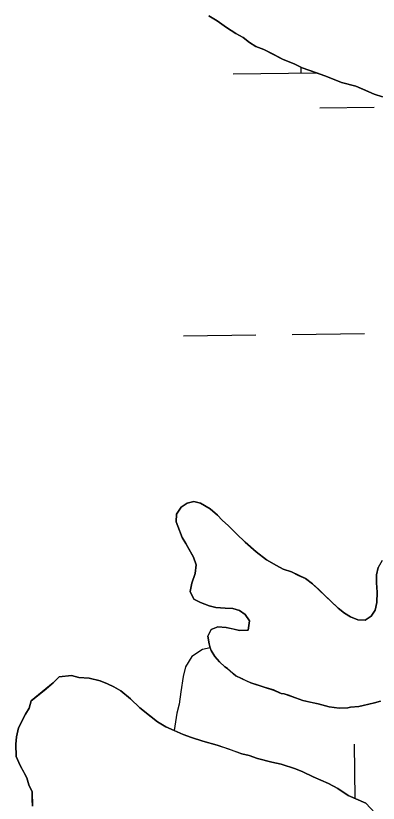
# Model space of a CAD drawing. Extents: x 3694830 to 3732949, y 415201 to 440970.
# Drawn here: x 3729552.4 to 3729712.5, y 423758.4 to 424106.2 of the extents above; entities that cross this region are included whole.
import ezdxf

# ---------------------------------------------------------------- set-up
doc = ezdxf.new("R2010")
doc.units = 0
doc.layers.add('V-TOPO-SHOR', color=7, linetype='Continuous')
doc.layers.add('V-WETL-SWMP', color=7, linetype='Continuous')

msp = doc.modelspace()

# ---------------------------------------------------------------- linework, layer by layer
at = {"layer": 'V-TOPO-SHOR'}
for points in [[(3729714.44, 424070.31), (3729710.79, 424071.59), (3729706.69, 424073.31), (3729702.59, 424075.03), (3729696.23, 424076.7), (3729693.04, 424077.99), (3729688.93, 424079.71), (3729685.29, 424080.99), (3729678.92, 424083.11), (3729675.72, 424084.85), (3729670.26, 424086.99), (3729666.14, 424089.17), (3729662.03, 424091.34), (3729658.39, 424092.62), (3729655.64, 424094.36), (3729652.89, 424096.56), (3729649.69, 424098.3), (3729645.56, 424100.93), (3729641.43, 424104), (3729637.77, 424106.19)], [(3729713.56, 423803.54), (3729710.86, 423802.81), (3729707.72, 423802.06), (3729703.9, 423801.08), (3729700.29, 423800.78), (3729699.16, 423800.53), (3729695.33, 423800.45), (3729690.79, 423801.03), (3729686.02, 423802.28), (3729683.08, 423802.9), (3729679.22, 423803.72), (3729676.03, 423805.01), (3729672.84, 423806.07), (3729671.02, 423806.71), (3729669.66, 423806.9), (3729666.24, 423808.42), (3729662.6, 423809.47), (3729659.42, 423810.53), (3729656.23, 423811.59), (3729652.81, 423813.1), (3729652.36, 423813.32), (3729649.62, 423814.61), (3729647.32, 423816.6), (3729645.93, 423817.92), (3729644.79, 423818.58), (3729642.48, 423820.79), (3729640.4, 423823.23), (3729638.76, 423825.91), (3729638.29, 423827.03), (3729637.79, 423828.82), (3729637.27, 423832.2), (3729638.79, 423835.17), (3729641.7, 423836.36), (3729645.33, 423835.98), (3729648.27, 423835.37), (3729651.22, 423834.75), (3729655.06, 423834.83), (3729655.66, 423838.91), (3729653.79, 423841.81), (3729651.27, 423843.56), (3729648.31, 423844.4), (3729644.92, 423844.56), (3729640.85, 423844.92), (3729637.89, 423845.54), (3729634.02, 423847.04), (3729631.05, 423848.56), (3729629.4, 423851.91), (3729630.23, 423855.54), (3729631.72, 423859.87), (3729632.09, 423863.72), (3729630.89, 423867.08), (3729629.01, 423870.43), (3729627.6, 423873.11), (3729625.96, 423875.79), (3729624.76, 423878.92), (3729623.33, 423882.73), (3729623.48, 423886.12), (3729625.45, 423889.1), (3729628.12, 423890.97), (3729631.04, 423891.71), (3729634, 423890.86), (3729638.34, 423888.47), (3729641.56, 423885.6), (3729643.64, 423883.39), (3729646.41, 423880.96), (3729649.87, 423877.42), (3729653.79, 423873.66), (3729658.62, 423869.47), (3729663.21, 423865.96), (3729667.56, 423863.34), (3729670.53, 423861.82), (3729674.17, 423860.54), (3729677.37, 423859.03), (3729680.33, 423857.73), (3729683.55, 423855.32), (3729686.08, 423852.89), (3729688.62, 423850.45), (3729691.16, 423848.02), (3729694.84, 423844.49), (3729697.6, 423842.29), (3729700.35, 423840.76), (3729703.54, 423839.47), (3729706.7, 423839.32), (3729709.38, 423840.95), (3729711.13, 423843.7), (3729711.96, 423847.11), (3729712.09, 423851.63), (3729711.78, 423855.69), (3729711.7, 423859.3), (3729712.54, 423862.48)], [(3729638.29, 423827.03), (3729634.91, 423826.28), (3729630.23, 423823.24), (3729627.39, 423818.66), (3729626.35, 423814.35), (3729625.37, 423807.55), (3729624.58, 423802.11), (3729623.53, 423798.25), (3729622.32, 423790.49)], [(3729559.77, 423757.09), (3729559.7, 423760.25), (3729559.64, 423763.41), (3729558.21, 423766.55), (3729557.24, 423769.69), (3729555.83, 423772.37), (3729554.42, 423775.05), (3729552.53, 423779.08), (3729552.41, 423784.5), (3729552.8, 423787.67), (3729553.61, 423791.75), (3729556.65, 423797.69), (3729558.4, 423800.44), (3729559.24, 423803.62), (3729565.01, 423808.26), (3729569.01, 423811.51), (3729571.66, 423814.27), (3729577.07, 423814.84), (3729580.25, 423814), (3729584.78, 423813.65), (3729589.77, 423812.4), (3729592.96, 423811.11), (3729595.7, 423809.81), (3729598.9, 423808.07), (3729603.04, 423804.54), (3729607.19, 423800.57), (3729612.25, 423796.61), (3729615, 423794.41), (3729618.66, 423792.22), (3729622.32, 423790.49), (3729626.42, 423788.77), (3729630.06, 423787.5), (3729635.07, 423785.79), (3729641.43, 423784.12), (3729646.43, 423782.42), (3729652.35, 423780.29), (3729655.53, 423779.45), (3729659.17, 423778.17), (3729665.53, 423776.5), (3729669.62, 423775.68), (3729675.99, 423773.56), (3729679.18, 423772.27), (3729683.74, 423770.11), (3729690.58, 423767.09), (3729694.7, 423764.92), (3729699.28, 423761.85), (3729707.03, 423758.4), (3729711.19, 423753.97)]]:
    msp.add_lwpolyline(points, dxfattribs=at)
at = {"layer": 'V-WETL-SWMP'}
for p, q in [((3729637.77, 424106.18), (3729641.43, 424104)), ((3729641.43, 424104), (3729645.56, 424100.93)), ((3729645.56, 424100.93), (3729649.68, 424098.3)), ((3729649.68, 424098.3), (3729652.88, 424096.56)), ((3729652.88, 424096.56), (3729655.64, 424094.36)), ((3729655.64, 424094.36), (3729658.39, 424092.61)), ((3729658.39, 424092.61), (3729662.03, 424091.34)), ((3729662.03, 424091.34), (3729670.26, 424086.99)), ((3729670.26, 424086.99), (3729675.72, 424084.85)), ((3729675.72, 424084.85), (3729678.92, 424083.11)), ((3729648.5, 424080.57), (3729685.11, 424081.01)), ((3729678.92, 424083.11), (3729688.93, 424079.71)), ((3729688.93, 424079.71), (3729696.23, 424076.7)), ((3729696.23, 424076.7), (3729702.59, 424075.03)), ((3729702.59, 424075.03), (3729710.79, 424071.59)), ((3729710.79, 424071.59), (3729714.43, 424070.31)), ((3729686.68, 424065.59), (3729710.68, 424065.88)), ((3729626.47, 423964.87), (3729658.47, 423965.25)), ((3729674.47, 423965.44), (3729706.47, 423965.82)), ((3729625.45, 423889.1), (3729623.48, 423886.12)), ((3729628.12, 423890.97), (3729625.45, 423889.1)), ((3729631.04, 423891.71), (3729628.12, 423890.97)), ((3729634, 423890.86), (3729631.04, 423891.71)), ((3729638.34, 423888.47), (3729634, 423890.86)), ((3729641.56, 423885.6), (3729638.34, 423888.47)), ((3729623.48, 423886.12), (3729623.33, 423882.73)), ((3729643.64, 423883.39), (3729641.56, 423885.6)), ((3729623.33, 423882.73), (3729625.96, 423875.78)), ((3729646.41, 423880.96), (3729643.64, 423883.39)), ((3729649.87, 423877.42), (3729646.41, 423880.96)), ((3729625.96, 423875.78), (3729627.6, 423873.11)), ((3729653.79, 423873.66), (3729649.87, 423877.42)), ((3729627.6, 423873.11), (3729630.89, 423867.08)), ((3729658.62, 423869.47), (3729653.79, 423873.66)), ((3729663.21, 423865.96), (3729658.62, 423869.47)), ((3729630.89, 423867.08), (3729632.09, 423863.72)), ((3729667.56, 423863.34), (3729663.21, 423865.96)), ((3729714.28, 423865.68), (3729712.54, 423862.48)), ((3729632.09, 423863.72), (3729631.72, 423859.87)), ((3729670.53, 423861.82), (3729667.56, 423863.34)), ((3729674.17, 423860.54), (3729670.53, 423861.82)), ((3729680.33, 423857.73), (3729674.17, 423860.54)), ((3729712.54, 423862.48), (3729711.7, 423859.3)), ((3729631.72, 423859.87), (3729630.23, 423855.54)), ((3729683.55, 423855.32), (3729680.33, 423857.73)), ((3729711.7, 423859.3), (3729711.78, 423855.69)), ((3729630.23, 423855.54), (3729629.4, 423851.91)), ((3729694.84, 423844.49), (3729683.55, 423855.32)), ((3729711.78, 423855.69), (3729712.09, 423851.63)), ((3729629.4, 423851.91), (3729631.05, 423848.56)), ((3729712.09, 423851.63), (3729711.96, 423847.11)), ((3729631.05, 423848.56), (3729634.02, 423847.04)), ((3729634.02, 423847.04), (3729637.89, 423845.54)), ((3729711.96, 423847.11), (3729711.13, 423843.7)), ((3729637.89, 423845.54), (3729640.84, 423844.92)), ((3729640.84, 423844.92), (3729644.92, 423844.56)), ((3729644.92, 423844.56), (3729648.31, 423844.4)), ((3729648.31, 423844.4), (3729651.26, 423843.56)), ((3729651.26, 423843.56), (3729653.79, 423841.81)), ((3729697.6, 423842.29), (3729694.84, 423844.49)), ((3729711.13, 423843.7), (3729709.38, 423840.95)), ((3729653.79, 423841.81), (3729655.65, 423838.91)), ((3729700.35, 423840.76), (3729697.6, 423842.29)), ((3729703.54, 423839.47), (3729700.35, 423840.76)), ((3729709.38, 423840.95), (3729706.7, 423839.32)), ((3729641.7, 423836.36), (3729638.79, 423835.17)), ((3729645.32, 423835.98), (3729641.7, 423836.36)), ((3729655.65, 423838.91), (3729655.06, 423834.83)), ((3729706.7, 423839.32), (3729703.54, 423839.47)), ((3729638.79, 423835.17), (3729637.27, 423832.2)), ((3729651.22, 423834.75), (3729645.32, 423835.98)), ((3729655.06, 423834.83), (3729651.22, 423834.75)), ((3729637.27, 423832.2), (3729637.8, 423828.82)), ((3729637.8, 423828.82), (3729638.29, 423827.02)), ((3729638.29, 423827.02), (3729638.76, 423825.9)), ((3729638.76, 423825.9), (3729640.4, 423823.23)), ((3729640.4, 423823.23), (3729642.48, 423820.79)), ((3729642.48, 423820.79), (3729644.79, 423818.58)), ((3729644.79, 423818.58), (3729645.93, 423817.92)), ((3729645.93, 423817.92), (3729649.62, 423814.61)), ((3729571.66, 423814.27), (3729569.01, 423811.51)), ((3729577.07, 423814.84), (3729571.66, 423814.27)), ((3729580.25, 423814), (3729577.07, 423814.84)), ((3729584.78, 423813.65), (3729580.25, 423814)), ((3729589.77, 423812.4), (3729584.78, 423813.65)), ((3729592.96, 423811.11), (3729589.77, 423812.4)), ((3729649.62, 423814.61), (3729656.23, 423811.59)), ((3729569.01, 423811.51), (3729559.24, 423803.62)), ((3729595.7, 423809.81), (3729592.96, 423811.11)), ((3729598.9, 423808.07), (3729595.7, 423809.81)), ((3729656.23, 423811.59), (3729662.6, 423809.47)), ((3729662.6, 423809.47), (3729666.24, 423808.41)), ((3729666.24, 423808.41), (3729669.66, 423806.9)), ((3729603.04, 423804.54), (3729598.9, 423808.07)), ((3729669.66, 423806.9), (3729671.02, 423806.71)), ((3729671.02, 423806.71), (3729676.03, 423805.01)), ((3729676.03, 423805.01), (3729679.22, 423803.72)), ((3729559.24, 423803.62), (3729558.4, 423800.44)), ((3729607.19, 423800.57), (3729603.04, 423804.54)), ((3729679.22, 423803.72), (3729686.02, 423802.28)), ((3729686.02, 423802.28), (3729690.79, 423801.03)), ((3729703.9, 423801.08), (3729710.86, 423802.81)), ((3729710.86, 423802.81), (3729713.56, 423803.54)), ((3729558.4, 423800.44), (3729556.65, 423797.69)), ((3729615, 423794.41), (3729607.19, 423800.57)), ((3729690.79, 423801.03), (3729695.33, 423800.44)), ((3729695.33, 423800.44), (3729699.16, 423800.53)), ((3729699.16, 423800.53), (3729700.29, 423800.78)), ((3729700.29, 423800.78), (3729703.9, 423801.08)), ((3729556.65, 423797.69), (3729553.62, 423791.75)), ((3729553.62, 423791.75), (3729552.8, 423787.67)), ((3729618.66, 423792.22), (3729615, 423794.41)), ((3729622.32, 423790.49), (3729618.66, 423792.22)), ((3729552.8, 423787.67), (3729552.41, 423784.5)), ((3729626.42, 423788.77), (3729622.32, 423790.49)), ((3729630.06, 423787.5), (3729626.42, 423788.77)), ((3729635.07, 423785.79), (3729630.06, 423787.5)), ((3729552.41, 423784.5), (3729552.53, 423779.08)), ((3729641.43, 423784.12), (3729635.07, 423785.79)), ((3729652.35, 423780.29), (3729641.43, 423784.12)), ((3729702.32, 423760.5), (3729702.04, 423784.51)), ((3729552.53, 423779.08), (3729554.42, 423775.05)), ((3729655.53, 423779.45), (3729652.35, 423780.29)), ((3729659.17, 423778.17), (3729655.53, 423779.45)), ((3729665.53, 423776.5), (3729659.17, 423778.17)), ((3729554.42, 423775.05), (3729557.24, 423769.69)), ((3729669.62, 423775.68), (3729665.53, 423776.5)), ((3729675.99, 423773.56), (3729669.62, 423775.68)), ((3729679.18, 423772.27), (3729675.99, 423773.56)), ((3729683.74, 423770.11), (3729679.18, 423772.27)), ((3729690.58, 423767.09), (3729683.74, 423770.11)), ((3729557.24, 423769.69), (3729558.22, 423766.55)), ((3729694.7, 423764.92), (3729690.58, 423767.09)), ((3729558.22, 423766.55), (3729559.64, 423763.41)), ((3729559.64, 423763.41), (3729559.77, 423757.09)), ((3729699.28, 423761.85), (3729694.7, 423764.92)), ((3729707.03, 423758.4), (3729699.28, 423761.85))]:
    msp.add_line(p, q, dxfattribs=at)
msp.add_arc((3729643.25, 424080.98), 35.25, 359.9115, 3.9093, dxfattribs=at)

doc.saveas('drawing.dxf')
